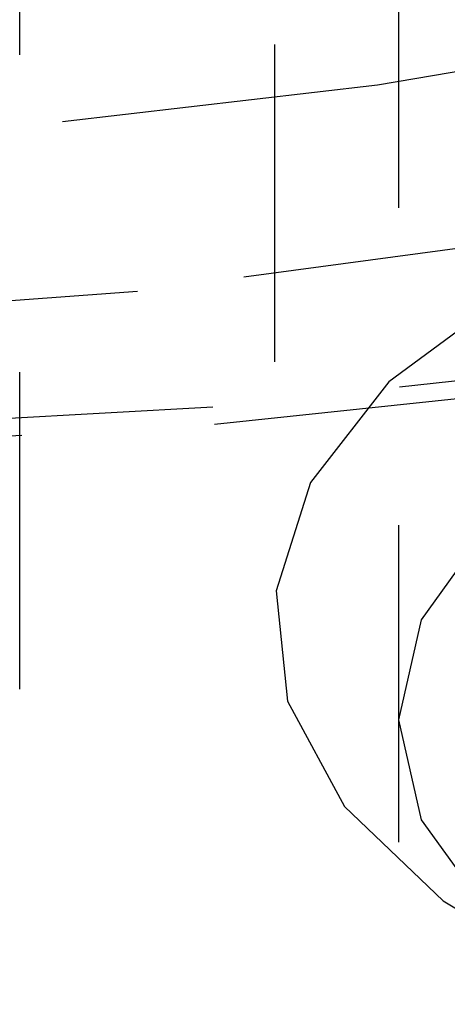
# Model space of a CAD drawing. Header units: inches. Extents: x 1907 to 2452, y -210 to -54.
# Tile 322 of 656: x 1992.687 to 1992.822, y -192.24 to -191.93. Entities that reach past the tile are written whole.
import ezdxf

# ---------------------------------------------------------------- set-up
doc = ezdxf.new("R2010")
doc.units = ezdxf.units.IN
doc.header["$LTSCALE"] = 0.5
doc.header["$MEASUREMENT"] = 0
doc.linetypes.add('HIDDEN', pattern=[0.225, 0.15, -0.075])
doc.layers.add('SID-M-H', color=4, linetype='HIDDEN')

msp = doc.modelspace()

# ---------------------------------------------------------------- linework, layer by layer
at = {"layer": 'SID-M-H'}
for p, q in [((1992.76778, -190.93745), (1992.76778, -192.11845)), ((1992.80683, -191.48894), (1992.80683, -192.8199)), ((1992.68745, -192.1407), (1992.68745, -191.92023)), ((1992.88245, -191.93623), (1992.80025, -191.95025)), ((1992.80025, -191.95025), (1992.66983, -191.96548)), ((1992.85718, -191.99753), (1992.72456, -192.0153)), ((1992.72456, -192.0153), (1992.5895, -192.02523)), ((1992.841, -192.0164), (1992.80383, -192.04379)), ((1992.90661, -192.03484), (1992.7483, -192.05175)), ((1992.74884, -192.05717), (1992.90748, -192.04023)), ((1992.80383, -192.04379), (1992.7791, -192.07552)), ((1992.7483, -192.05175), (1992.58805, -192.06073)), ((1992.58827, -192.06617), (1992.74884, -192.05717)), ((1992.7791, -192.07552), (1992.76824, -192.10974)), ((1992.83509, -192.08945), (1992.81402, -192.11882)), ((1992.76824, -192.10974), (1992.77187, -192.14447)), ((1992.81402, -192.11882), (1992.80683, -192.15034)), ((1992.77187, -192.14447), (1992.7898, -192.17768)), ((1992.80683, -192.15034), (1992.81402, -192.18186)), ((1992.7898, -192.17768), (1992.82098, -192.20746)), ((1992.81402, -192.18186), (1992.83509, -192.21123)), ((1992.82098, -192.20746), (1992.85593, -192.22845))]:
    msp.add_line(p, q, dxfattribs=at)

doc.saveas('drawing.dxf')
